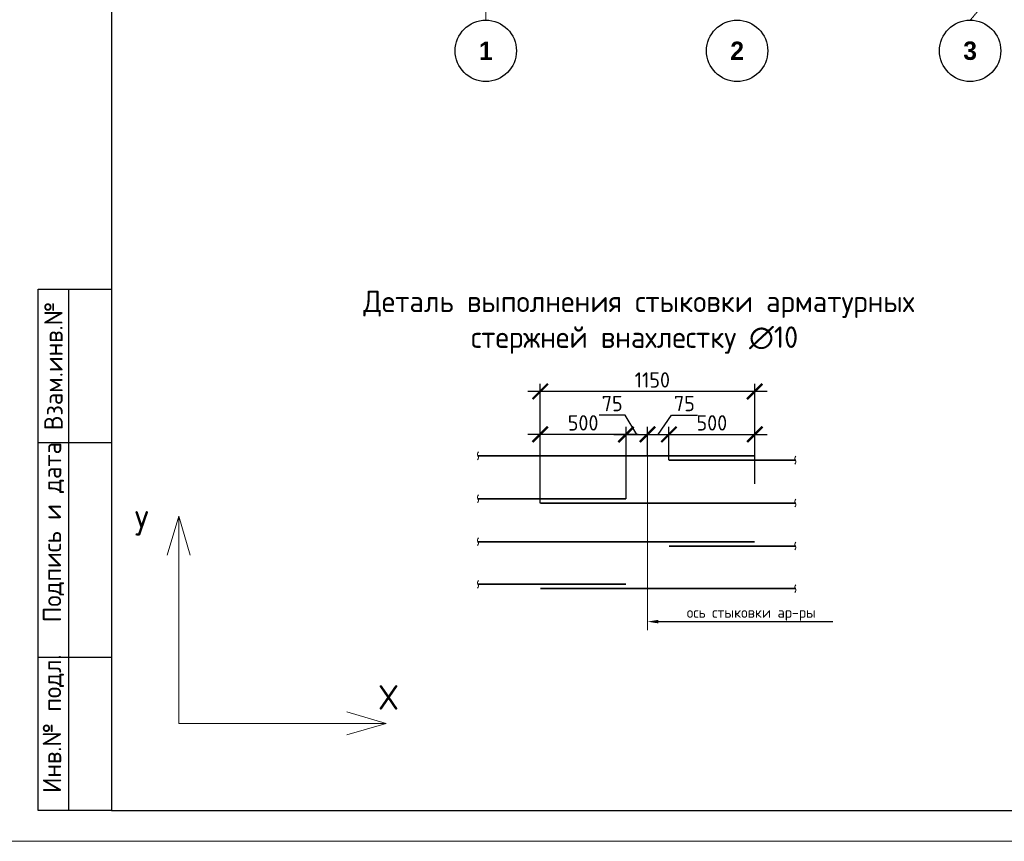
# Model space of a CAD drawing. Header units: millimetres. Extents: x -42044588 to 856694, y -806701 to 941911.
# Tile 846 of 1056: x -106946 to -90886, y -203640 to -190245. Entities that reach past the tile are written whole.
import ezdxf
from ezdxf import colors
from ezdxf.entities.mleader import LeaderData, LeaderLine
from ezdxf.enums import TextEntityAlignment as Align
from ezdxf.math import Vec2, Vec3

# ---------------------------------------------------------------- set-up
doc = ezdxf.new("R2010")
doc.units = ezdxf.units.MM
for name, pattern in [('______5', [1100, 800, -100, 100, -100]), ('CENTER2', [28.575, 19.05, -3.175, 3.175, -3.175]), ('осевая', [50.8, 31.75, -6.35, 6.35, -6.35])]:
    doc.linetypes.add(name, pattern=pattern)
for name, color, linetype, lineweight in [('0.20 __', 4, 'Continuous', 20), ('Арматура', 152, 'Continuous', 40), ('Выноски', 20, 'Continuous', 20), ('Осевая', 10, 'CENTER2', 20), ('Оси', 40, '______5', 18), ('подоснова', 151, 'Continuous', 5), ('РАЗМЕРЫ', 1, 'Continuous', 9), ('Текст', 7, 'Continuous', 25), ('ТОНКИЕ', 7, 'Continuous', 9), ('Узлы', 7, 'Continuous', 0)]:
    doc.layers.add(name, color=color, linetype=linetype, lineweight=lineweight)
doc.layers.add('ТОЛСТЫЕ_ОСНОВНЫЕ', color=6, linetype='Continuous')
doc.styles.add('Century Gothic', font='GOTHIC.TTF')
doc.styles.add('GOST-2.304_Type-B', font='GOST_Common.ttf')
doc.styles.add('style1', font='GOST_Common.ttf', dxfattribs={"height": 500})
doc.styles.add('ГОСТ', font='GOST_Common.ttf')
doc.styles.add('Украинский', font='isocpeur.ttf', dxfattribs={"oblique": 12})
doc.dimstyles.new('5х', dxfattribs={"dimscale": 100, "dimtxt": 2.5, "dimasz": 2.5, "dimexe": 1.25, "dimexo": 0, "dimtad": 1, "dimdec": 0, "dimlfac": 0.2, "dimtxsty": 'GOST-2.304_Type-B', "dimblk": 'ARCHTICK', "dimcen": 2.5, "dimdle": 2, "dimadec": 0, "dimazin": 2, "dimtfac": 0.75, "dimtdec": 0, "dimtmove": 1, "dimatfit": 3, "dimfxl": 0, "dimtolj": 1, "dimarcsym": 0})

# ---------------------------------------------------------------- blocks, each defined once
blk = doc.blocks.new('A$Cd09756da')
at = {"layer": 'Текст', "color": 7, "attachment_point": 1, "style": 'ГОСТ'}
for s, width, heights, insert, char_height in [('\\pi594.35517;{\\fTimes New Roman|b0|i0|c204|p18;\\C256;Строительство жилого комплекса со  встроенными помещениями \\P\\pi1441.86779;общественного-делового, коммерческого назначения и \\P\\pi41.3631;поликлиническим учреждением по адресу: г. Чита, ул. 1-я Коллективная}', 11543.07, [0], (-11741, 4333), 250), ('\\pi389.01406;{\\fTimes New Roman|b0|i0|c204|p18;\\C256;«Жилой дом со встроенными помещениями \\P\\pi641.91601;общественно-делового и коммерческого \\P\\pi302.06381;назначения на первом этаже здания», поз. 3.1\\P}', 7000, [1500], (-12014, 2803), 225)]:
    blk.add_mtext_dynamic_manual_height_columns(s, width=width, gutter_width=12.5, heights=heights, dxfattribs=dict(at, insert=insert, char_height=char_height))
blk = doc.blocks.new('*U6686')
at = {"layer": 'ТОЛСТЫЕ_ОСНОВНЫЕ'}
for p, q in [((8, 5), (8, 90)), ((8, 90), (20, 90)), ((13, 5), (13, 90)), ((8, 65), (20, 65)), ((8, 30), (20, 30)), ((20, 5), (8, 5))]:
    blk.add_line(p, q, dxfattribs=at)
at = {"layer": 'ТОЛСТЫЕ_ОСНОВНЫЕ', "color": 6}
blk.add_lwpolyline([(20, 5), (886, 5), (886, 415), (20, 415)], close=True, dxfattribs=at)
at = {"layer": 'ТОНКИЕ'}
blk.add_lwpolyline([(0, 0), (891, 0), (891, 420), (0, 420)], close=True, dxfattribs=at)
at = {"layer": 'Текст', "style": 'style1'}
for s, p in [('Взам.инв.№', (10.5, 77.5)), ('Подпись и дата', (10.5, 50.41)), ('Инв.№ подл.', (10.5, 19.18))]:
    blk.add_text(s, height=3, rotation=90, dxfattribs=at).set_placement(p, align=Align.MIDDLE)
blk = doc.blocks.new('NSY101')
at = {"color": 0, "linetype": 'ByBlock', "lineweight": -2}
blk.add_circle((0, 0), 50, dxfattribs=at)
blk = doc.blocks.new('СЛОЖНЫЙ_ОБЪЕКТ_31')
at = {"layer": 'Оси', "color": 16, "linetype": 'Continuous', "lineweight": 25, "transparency": 33554687, "xscale": 9.999999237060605, "yscale": 9.999999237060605, "zscale": 9.999999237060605}
blk.add_blockref('NSY101', (8813, -43009), dxfattribs=at)
at = {"layer": 'Оси', "color": 16, "linetype": 'Continuous', "lineweight": 25, "transparency": 33554687, "insert": (8813, -43009), "char_height": 300, "width": 385, "attachment_point": 5, "style": 'Century Gothic'}
blk.add_mtext('\\A1;{\\fCentury Gothic|i0|b1;\\H300.000000;\\W1.000000;\\C16;2}\\P', dxfattribs=at)
blk = doc.blocks.new('СЛОЖНЫЙ_ОБЪЕКТ_46')
at = {"layer": 'Оси', "color": 16, "linetype": 'Continuous', "lineweight": 25, "transparency": 33554687, "xscale": 9.999999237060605, "yscale": 9.999999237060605, "zscale": 9.999999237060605}
blk.add_blockref('NSY101', (5263, -43009), dxfattribs=at)
at = {"layer": 'Оси', "color": 16, "linetype": 'Continuous', "lineweight": 25, "transparency": 33554687, "insert": (5263, -43009), "char_height": 300, "width": 385, "attachment_point": 5, "style": 'Century Gothic'}
blk.add_mtext('\\A1;{\\fCentury Gothic|i0|b1;\\H300.000000;\\W1.000000;\\C16;1}\\P', dxfattribs=at)
blk = doc.blocks.new('СЛОЖНЫЙ_ОБЪЕКТ_49')
at = {"layer": 'Оси', "color": 16, "linetype": 'Continuous', "lineweight": 25, "transparency": 33554687, "xscale": 9.999999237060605, "yscale": 9.999999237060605, "zscale": 9.999999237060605}
blk.add_blockref('NSY101', (12613, -43009), dxfattribs=at)
at = {"layer": 'Оси', "color": 16, "linetype": 'Continuous', "lineweight": 25, "transparency": 33554687, "insert": (12613, -43009), "char_height": 300, "width": 385, "attachment_point": 5, "style": 'Century Gothic'}
blk.add_mtext('\\A1;{\\fCentury Gothic|i0|b1;\\H300.000000;\\W1.000000;\\C16;3}\\P', dxfattribs=at)
blk = doc.blocks.new('оси блок 2')
at = {"layer": 'Оси', "color": 16, "linetype": 'осевая', "lineweight": 0, "ltscale": 0.25, "transparency": 33554687}
blk.add_line((-85704.7, -322543), (-85704.7, -347930), dxfattribs=at)
at = {"layer": 'Оси', "color": 16, "linetype": 'осевая', "lineweight": 0, "transparency": 33554687}
blk.add_line((-77805.3, -347930), (-77404.7, -347462.5), dxfattribs=at)
at = {"layer": 'Оси', "color": 16, "linetype": 'Continuous', "lineweight": 25, "transparency": 33554687}
for name, p in [('СЛОЖНЫЙ_ОБЪЕКТ_46', (-90967.7, -305420.5)), ('СЛОЖНЫЙ_ОБЪЕКТ_31', (-90418.2, -305420.5)), ('СЛОЖНЫЙ_ОБЪЕКТ_49', (-90418.2, -305420.5))]:
    blk.add_blockref(name, p, dxfattribs=at)
blk = doc.blocks.new('_ArchTick')
at = {"color": 0, "linetype": 'ByBlock', "const_width": 0.15}
blk.add_lwpolyline([(-0.5, -0.5), (0.5, 0.5)], dxfattribs=at)
blk = doc.blocks.new('*D4644')
at = {"layer": 'DEFPOINTS', "color": 0, "linetype": 'Continuous', "transparency": 16777216}
for p in [(-98456, -197006), (-98456, -197356), (-97056, -198056)]:
    blk.add_point(p, dxfattribs=at)
at = {"layer": 'РАЗМЕРЫ', "color": 0, "linetype": 'Continuous', "lineweight": -2, "transparency": 16777216}
for p, q in [((-98456, -197356), (-98456, -196881)), ((-97056, -198056), (-97056, -196881)), ((-96856, -197006), (-98656, -197006))]:
    blk.add_line(p, q, dxfattribs=at)
at = {"layer": 'РАЗМЕРЫ', "color": 0, "linetype": 'Continuous', "lineweight": -2, "transparency": 16777216, "xscale": 250, "yscale": 250, "zscale": 250, "rotation": 180}
blk.add_blockref('_ArchTick', (-98456, -197006), dxfattribs=at)
at = {"layer": 'РАЗМЕРЫ', "color": 0, "linetype": 'Continuous', "lineweight": -2, "transparency": 16777216, "xscale": 250, "yscale": 250, "zscale": 250}
blk.add_blockref('_ArchTick', (-97056, -197006), dxfattribs=at)
at = {"layer": 'РАЗМЕРЫ', "color": 0, "linetype": 'Continuous', "lineweight": 0, "transparency": 16777216, "insert": (-97756, -196818), "char_height": 250, "attachment_point": 5, "style": 'GOST-2.304_Type-B'}
blk.add_mtext('\\A1;500', dxfattribs=at)
blk = doc.blocks.new('*D4645')
at = {"layer": 'DEFPOINTS', "color": 0, "linetype": 'Continuous', "transparency": 16777216}
for p in [(-94956, -197006), (-94956, -197356), (-96356, -197427)]:
    blk.add_point(p, dxfattribs=at)
at = {"layer": 'РАЗМЕРЫ', "color": 0, "linetype": 'Continuous', "lineweight": -2, "transparency": 16777216}
for p, q in [((-96356, -197427), (-96356, -196881)), ((-94956, -197356), (-94956, -196881)), ((-96556, -197006), (-94756, -197006))]:
    blk.add_line(p, q, dxfattribs=at)
at = {"layer": 'РАЗМЕРЫ', "color": 0, "linetype": 'Continuous', "lineweight": -2, "transparency": 16777216, "xscale": 250, "yscale": 250, "zscale": 250, "rotation": 180}
blk.add_blockref('_ArchTick', (-96356, -197006), dxfattribs=at)
at = {"layer": 'РАЗМЕРЫ', "color": 0, "linetype": 'Continuous', "lineweight": -2, "transparency": 16777216, "xscale": 250, "yscale": 250, "zscale": 250}
blk.add_blockref('_ArchTick', (-94956, -197006), dxfattribs=at)
at = {"layer": 'РАЗМЕРЫ', "color": 0, "linetype": 'Continuous', "lineweight": 0, "transparency": 16777216, "insert": (-95656, -196818), "char_height": 250, "attachment_point": 5, "style": 'GOST-2.304_Type-B'}
blk.add_mtext('\\A1;500', dxfattribs=at)
blk = doc.blocks.new('*D4646')
at = {"layer": 'DEFPOINTS', "color": 0, "linetype": 'Continuous', "transparency": 16777216}
for p in [(-98456, -196306), (-94956, -197813), (-98456, -198127)]:
    blk.add_point(p, dxfattribs=at)
at = {"layer": 'РАЗМЕРЫ', "color": 0, "linetype": 'Continuous', "lineweight": -2, "transparency": 16777216}
for p, q in [((-98456, -198127), (-98456, -196181)), ((-94956, -197813), (-94956, -196181)), ((-94756, -196306), (-98656, -196306))]:
    blk.add_line(p, q, dxfattribs=at)
at = {"layer": 'РАЗМЕРЫ', "color": 0, "linetype": 'Continuous', "lineweight": -2, "transparency": 16777216, "xscale": 250, "yscale": 250, "zscale": 250, "rotation": 180}
blk.add_blockref('_ArchTick', (-98456, -196306), dxfattribs=at)
at = {"layer": 'РАЗМЕРЫ', "color": 0, "linetype": 'Continuous', "lineweight": -2, "transparency": 16777216, "xscale": 250, "yscale": 250, "zscale": 250}
blk.add_blockref('_ArchTick', (-94956, -196306), dxfattribs=at)
at = {"layer": 'РАЗМЕРЫ', "color": 0, "linetype": 'Continuous', "lineweight": 0, "transparency": 16777216, "insert": (-96627, -196118), "char_height": 250, "attachment_point": 5, "style": 'GOST-2.304_Type-B'}
blk.add_mtext('\\A1;1150', dxfattribs=at)
blk = doc.blocks.new('*D4647')
at = {"layer": 'DEFPOINTS', "color": 0, "linetype": 'Continuous', "transparency": 16777216}
for p in [(-96706, -197006), (-96706, -197356), (-97056, -197415)]:
    blk.add_point(p, dxfattribs=at)
at = {"layer": 'РАЗМЕРЫ', "color": 0, "linetype": 'Continuous', "lineweight": -2, "transparency": 16777216}
for p, q in [((-97070, -196691), (-97494, -196691)), ((-96881, -197006), (-97070, -196691)), ((-97056, -197415), (-97056, -196881)), ((-96706, -197356), (-96706, -196881)), ((-97256, -197006), (-96506, -197006))]:
    blk.add_line(p, q, dxfattribs=at)
at = {"layer": 'РАЗМЕРЫ', "color": 0, "linetype": 'Continuous', "lineweight": -2, "transparency": 16777216, "xscale": 250, "yscale": 250, "zscale": 250, "rotation": 180}
blk.add_blockref('_ArchTick', (-97056, -197006), dxfattribs=at)
at = {"layer": 'РАЗМЕРЫ', "color": 0, "linetype": 'Continuous', "lineweight": -2, "transparency": 16777216, "xscale": 250, "yscale": 250, "zscale": 250}
blk.add_blockref('_ArchTick', (-96706, -197006), dxfattribs=at)
at = {"layer": 'РАЗМЕРЫ', "color": 0, "linetype": 'Continuous', "lineweight": 0, "transparency": 16777216, "insert": (-97282, -196503), "char_height": 250, "attachment_point": 5, "style": 'GOST-2.304_Type-B'}
blk.add_mtext('\\A1;75', dxfattribs=at)
blk = doc.blocks.new('*D4648')
at = {"layer": 'DEFPOINTS', "color": 0, "linetype": 'Continuous', "transparency": 16777216}
for p in [(-96356, -197006), (-96706, -197356), (-96356, -197415)]:
    blk.add_point(p, dxfattribs=at)
at = {"layer": 'РАЗМЕРЫ', "color": 0, "linetype": 'Continuous', "lineweight": -2, "transparency": 16777216}
for p, q in [((-96531, -197006), (-96316, -196691)), ((-96316, -196691), (-95892, -196691)), ((-96706, -197356), (-96706, -196881)), ((-96356, -197415), (-96356, -196881)), ((-96906, -197006), (-96156, -197006))]:
    blk.add_line(p, q, dxfattribs=at)
at = {"layer": 'РАЗМЕРЫ', "color": 0, "linetype": 'Continuous', "lineweight": -2, "transparency": 16777216, "xscale": 250, "yscale": 250, "zscale": 250, "rotation": 180}
blk.add_blockref('_ArchTick', (-96706, -197006), dxfattribs=at)
at = {"layer": 'РАЗМЕРЫ', "color": 0, "linetype": 'Continuous', "lineweight": -2, "transparency": 16777216, "xscale": 250, "yscale": 250, "zscale": 250}
blk.add_blockref('_ArchTick', (-96356, -197006), dxfattribs=at)
at = {"layer": 'РАЗМЕРЫ', "color": 0, "linetype": 'Continuous', "lineweight": 0, "transparency": 16777216, "insert": (-96104, -196503), "char_height": 250, "attachment_point": 5, "style": 'GOST-2.304_Type-B'}
blk.add_mtext('\\A1;75', dxfattribs=at)

msp = doc.modelspace()

# ---------------------------------------------------------------- linework, layer by layer
at = {"layer": '0.20 __', "color": 2}
for points in [[(-99461.132, -197292.852), (-99480.382, -197324.352), (-99461.132, -197387.352), (-99480.382, -197418.852)], [(-94284.441, -197363.51), (-94303.691, -197395.01), (-94284.441, -197458.01), (-94303.691, -197489.51)], [(-99461.132, -197992.852), (-99480.382, -198024.352), (-99461.132, -198087.352), (-99480.382, -198118.852)], [(-94284.441, -198063.51), (-94303.691, -198095.01), (-94284.441, -198158.01), (-94303.691, -198189.51)], [(-99461.132, -198692.852), (-99480.382, -198724.352), (-99461.132, -198787.352), (-99480.382, -198818.852)], [(-94284.441, -198763.51), (-94303.691, -198795.01), (-94284.441, -198858.01), (-94303.691, -198889.51)], [(-99461.132, -199386.966), (-99480.382, -199418.466), (-99461.132, -199481.466), (-99480.382, -199512.966)], [(-94284.441, -199457.624), (-94303.691, -199489.124), (-94284.441, -199552.124), (-94303.691, -199583.624)]]:
    msp.add_spline(points, degree=3, dxfattribs=at)
at = {"layer": 'Арматура', "const_width": 28}
for points in [[(-99470.757, -197355.852), (-94956.176, -197355.852)], [(-96356.176, -197426.51), (-94294.066, -197426.51)], [(-99470.757, -198055.852), (-97056.176, -198055.852)], [(-98456.176, -198126.51), (-94294.066, -198126.51)], [(-99470.757, -198755.852), (-94956.176, -198755.852)], [(-96356.176, -198826.51), (-94294.066, -198826.51)], [(-99470.757, -199449.966), (-97056.176, -199449.966)], [(-98456.176, -199520.624), (-94294.066, -199520.624)]]:
    msp.add_lwpolyline(points, dxfattribs=at)
at = {"layer": 'Оси', "ltscale": 45}
msp.add_line((-96706.176, -197005.852), (-96706.176, -200197.485), dxfattribs=at)
at = {"layer": 'подоснова'}
for p, q in [((-104350.87, -198337.957), (-104538.478, -198975.508)), ((-104350.87, -198337.957), (-104350.87, -201718.563)), ((-104350.87, -198337.957), (-104163.261, -198975.508)), ((-100970.264, -201718.563), (-101607.814, -201530.955)), ((-104350.87, -201718.563), (-100970.264, -201718.563)), ((-100970.264, -201718.563), (-101607.814, -201906.171))]:
    msp.add_line(p, q, dxfattribs=at)

# ---------------------------------------------------------------- block references
at = {"xscale": 100, "yscale": 100, "zscale": 100}
msp.add_blockref('*U6686', (-107446.055, -203640.191), dxfattribs=at)
at = {"lineweight": 50, "ltscale": 100}
msp.add_blockref('A$Cd09756da', (-115126.219, -203140.191), dxfattribs=at)
at = {"layer": 'РАЗМЕРЫ'}
msp.add_blockref('оси блок 2', (-13638.484, 157677.301), dxfattribs=at)

# ---------------------------------------------------------------- texts
at = {"ltscale": 100, "insert": (-134332.828, -182150.357), "char_height": 250, "attachment_point": 1, "style": 'ГОСТ'}
msp.add_mtext_dynamic_manual_height_columns('\\pi1250,t1750;1.^IПроизводство работ вести в строгом соответствии с требованиями СП 70.13330.2012 "Несущие и ограждающие конструкции" и проектом производства работ.{\\H1.83333x; }\\P2.^IПеред бетонированием арматуру и основание, на которую укладывается бетонная смесь, очистить от {\\H1.55556x; }ржавчины и грязи. {\\H1.64815x; }\\P3.^IБетонирование вести слоем на всю толщину  плит. Захватки при бетонировании должны быть отсечены {\\H1.61728x; }вертикальными швами. Бетон применять класса В25. Заполнителем для бетона служит щебень твердых пород, {\\H1.62757x; }наибольшая фракция щебня не должна превышать 40мм.{\\H1.62414x; }\\P4.^IВ процессе бетонирования обеспечить соблюдение защитных слоев и мест положения рабочей арматуры {\\H1.62529x; }согласно проекту. Материал фиксаторов для нижней арматуры фундаментных плит выбирается проектом производства {\\H1.6249x; }работ, исходя из конкретных возможностей строительной организации.{\\H1.62503x; }\\P5.^IПроектом принято соединение рабочих стержней арматуры монолитной плиты внахлестку (без сварки). {\\H1.72499x; }\\P6.^IСварные арматурные каркасы изготовить на заводе-изготовители. {\\H1.67917x; }\\P7.^IКрестообразные соединения стержней арматуры 1-го и 2-го рядов, а также 3-го и 4-го рядов между собой {\\H1.60694x; }выполнить вязкой отожженной проволокой диаметром 2,0-3,0 мм. Допускается применение специальных соединительных {\\H1.63102x; }элементов - пластмассовых или проволочных фиксаторов. Соединение арматуры допускается предусматривать не во всех {\\H1.62299x; }местах пересечения стержней арматуры. При этом должны быть связаны вязальной проволокой все пересечения стержней {\\H1.62567x; }в 2-х крайних рядах по периметру плит, остальные узлы могут быть соединены через узел в шахматном порядке (схему {\\H1.72478x; }вязки стержней см. на данном листе).{\\H1.77924x; }', width=18954.38214, gutter_width=12.5, heights=[0], dxfattribs=at)
at = {"layer": 'Выноски', "color": 240, "true_color": 0xed1f24, "insert": (-133740.643, -196482.911), "char_height": 250, "width": 18219.65973, "attachment_point": 1, "style": 'ГОСТ'}
msp.add_mtext('\\pi-500,l500;В выделенной области представлена замененная ( актуальная) версия. Содержание изменения см. в листе разрешения на внесение изменений{\\H1.025x; }', dxfattribs=at)
at = {"layer": 'Осевая', "style": 'GOST-2.304_Type-B'}
for s, p in [('У', (-104956.008, -198456.666)), ('Х', (-100930.522, -201293.61))]:
    msp.add_text(s, height=400, dxfattribs=at).set_placement(p, align=Align.MIDDLE_CENTER)
at = {"layer": 'Узлы', "color": 80, "linetype": 'Continuous', "lineweight": 0, "attachment_point": 5, "style": 'GOST-2.304_Type-B'}
for s, insert, char_height, width in [('\\pi136.85;Деталь выполнения стыковки арматурных стержней внахлестку ∅10', (-96916.49, -195176.665), 350, 10464.96038), ('ось стыковки ар-ры', (-95013.07, -199932.711), 175, 7325.47227)]:
    msp.add_mtext(s, dxfattribs=dict(at, insert=insert, char_height=char_height, width=width))

# ---------------------------------------------------------------- dimensions: what is measured, and where the dimension line sits
at = {"layer": 'РАЗМЕРЫ', "linetype": 'Continuous', "lineweight": 0}
for base, p1, p2, text, picture, middle in [((-98456.176, -196305.852), (-94956.176, -197812.832), (-98456.176, -198126.51), '1150', '*D4646', (-96627.306, -196305.852)), ((-96706.176, -197005.852), (-97056.176, -197414.578), (-96706.176, -197355.852), '75', '*D4647', (-97132.384, -196690.852)), ((-96356.176, -197005.852), (-96706.176, -197355.852), (-96356.176, -197414.578), '75', '*D4648', (-96253.161, -196690.852)), ((-98456.176, -197005.852), (-97056.176, -198055.852), (-98456.176, -197355.852), '500', '*D4644', (-97756.176, -197005.852)), ((-94956.176, -197005.852), (-96356.176, -197426.51), (-94956.176, -197355.852), '500', '*D4645', (-95656.176, -197005.852))]:
    dim = msp.add_linear_dim(base=base, p1=p1, p2=p2, text=text, dimstyle='5х', dxfattribs=at)
    dim.commit()
    dim.dimension.update_dxf_attribs({"geometry": picture, "text_midpoint": middle, "dimtype": 160})

# ---------------------------------------------------------------- leaders
at = {"layer": 'Выноски', "ltscale": 0.1}
ml = msp.add_multileader_mtext('Standard', dxfattribs=at)
ml.set_content('', color=256, style='Украинский')
ml.set_leader_properties()
ml.build(insert=Vec2(0, 0))
ml.multileader.update_dxf_attribs({"text_right_attachment_type": 6, "arrow_head_size": 175})
ctx = ml.context
ctx.base_point, ctx.char_height, ctx.arrow_head_size, ctx.landing_gap_size, ctx.plane_origin = Vec3(-93682.763, -200058.599), 0.126, 175, 0.063, Vec3(-95488.208, -202264.854)
ctx.right_attachment = 6
notes = []
notes.append((ctx, [(1, (1, 1, 0), (-96181.176, -200058.599), (1, 0), 2498.413, [(0, [(-96706.176, -200058.599)], 0, [])])]))
ctx.mtext.insert, ctx.mtext.flow_direction = Vec3(-93682.7, -200058.536), 5
for ctx, leaders in notes:
    for number, flags, end, landing, length, lines in leaders:
        leader = LeaderData()
        leader.index, (leader.has_last_leader_line, leader.has_dogleg_vector, leader.attachment_direction) = number, flags
        leader.last_leader_point, leader.dogleg_vector, leader.dogleg_length = Vec3(end), Vec3(landing), length
        for number, points, colour, breaks in lines:
            line = LeaderLine()
            line.index, line.vertices, line.color, line.breaks = number, Vec3.list(points), colors.encode_raw_color(colour), breaks
            leader.lines.append(line)
        ctx.leaders.append(leader)

doc.saveas('drawing.dxf')
